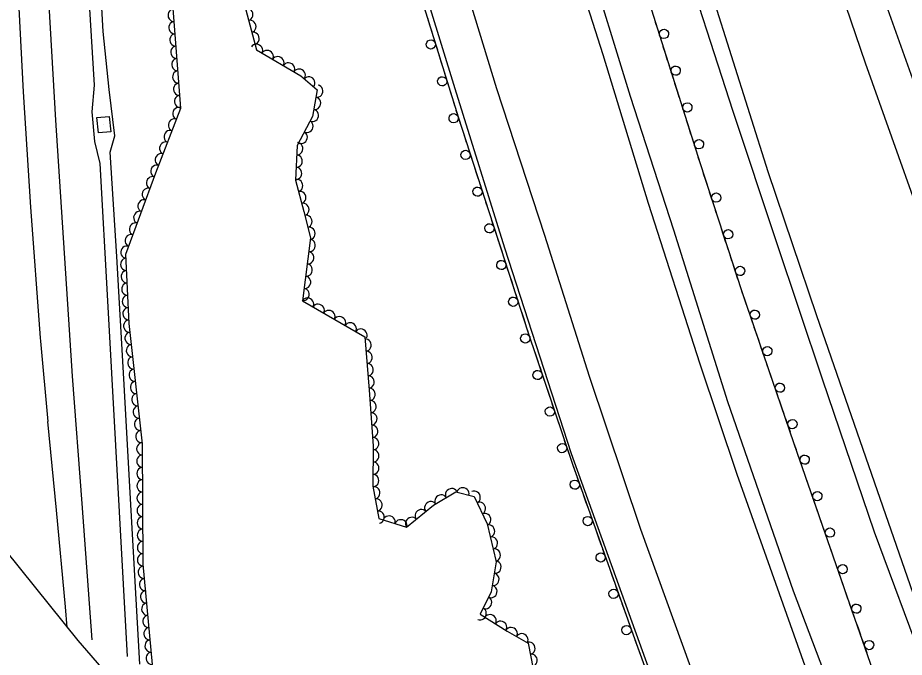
# Model space of a CAD drawing. Extents: x 1722896 to 1754269, y 648279 to 666297.
# Drawn here: x 1740178.3 to 1740465.4, y 648796.6 to 649003.8 of the extents above; entities that cross this region are included whole.
import ezdxf

# ---------------------------------------------------------------- set-up
doc = ezdxf.new("R2010")
doc.units = 0
for name, color, linetype in [('DESIGN - CENTERLINE - Proposed', 7, 'Continuous'), ('DESIGN - SCRATCH - User 1', 7, 'Continuous'), ('SURVEY - CENTERLINE - Preliminary Text', 7, 'Continuous'), ('SURVEY - DRAINAGE - Natural Features', 7, 'Continuous'), ('SURVEY - VEGETATION - Features with Text', 7, 'Continuous')]:
    doc.layers.add(name, color=color, linetype=linetype)

msp = doc.modelspace()

# ---------------------------------------------------------------- linework, layer by layer
at = {"layer": 'DESIGN - CENTERLINE - Proposed'}
for points in [[(1740217.8, 648794.37), (1740215.05, 648844.24), (1740212.65, 648886.82), (1740210.35, 648926.5), (1740208.24, 648960.26), (1740209.74, 648965.63), (1740207.87, 648980.61), (1740206.01, 648999.35), (1740203.56, 649042.06), (1740200.25, 649088.38), (1740193.94, 649175.8), (1740190.58, 649211.51), (1740184.64, 649268.33), (1740179.26, 649313.09), (1740173.04, 649371.19), (1740167.56, 649415.5)], [(1740163.87, 649415.31), (1740171.04, 649353.16), (1740176.17, 649304.69), (1740182.71, 649245.18), (1740188.78, 649187.28), (1740193.13, 649135.14), (1740196.66, 649082.99), (1740200.06, 649031.46), (1740203.04, 648981.95), (1740202.31, 648973.35), (1740203.16, 648963.73), (1740204.92, 648956.57), (1740207.34, 648912.13), (1740213.78, 648796.85)], [(1740093.84, 648943.64), (1740136.51, 648879.99), (1740164.99, 648842.85), (1740197.75, 648802.05), (1740234.06, 648760.22), (1740249.95, 648743.2), (1740253.35, 648651.3), (1740252.04, 648650.94), (1740230.36, 648676.94), (1740204.52, 648705.91), (1740177.51, 648734.53), (1740155.36, 648758.96), (1740122.61, 648790.49), (1740096.88, 648815.24), (1740093.84, 648943.64)]]:
    msp.add_lwpolyline(points, dxfattribs=at)
at = {"layer": 'DESIGN - SCRATCH - User 1'}
for p, q in [((1740385.55, 649000.1), (1740374.4, 649036.26)), ((1740399.38, 648956.48), (1740385.55, 649000.1)), ((1740412.74, 648915.42), (1740399.38, 648956.48)), ((1740429.79, 648865.8), (1740412.74, 648915.42)), ((1740446.03, 648818.85), (1740429.79, 648865.8)), ((1740458.78, 648782.44), (1740446.03, 648818.85))]:
    msp.add_line(p, q, dxfattribs=at)
for points in [[(1740171.61, 649536.49), (1740180.18, 649497.38), (1740189.17, 649456.87), (1740197.54, 649421.84), (1740206.28, 649381.02), (1740217.95, 649337.05), (1740229.16, 649291.11), (1740240.77, 649247.44), (1740252.72, 649203.13), (1740263.59, 649163.9), (1740277.57, 649114.6), (1740286.95, 649081.97), (1740295.69, 649053.67), (1740309.42, 649008.85), (1740320.89, 648971.76), (1740343.53, 648902.1), (1740357.8, 648859.57), (1740377.58, 648803.88), (1740389.61, 648770.81)], [(1740310.98, 649003.83), (1740311.67, 649001.58)], [(1740385.55, 649000.1), (1740384.86, 649002.34)], [(1740311.67, 649001.58), (1740312.36, 648999.33)], [(1740386.85, 648995.99), (1740385.55, 649000.1)], [(1740312.84, 648997.81), (1740314.2, 648993.41)], [(1740388.05, 648992.23), (1740387.34, 648994.47)], [(1740314.67, 648991.88), (1740315.36, 648989.64)], [(1740388.76, 648989.99), (1740388.05, 648992.23)], [(1740315.36, 648989.64), (1740316.06, 648987.39)], [(1740390.63, 648984.08), (1740389.24, 648988.46)], [(1740316.53, 648985.86), (1740317.89, 648981.47)], [(1740391.82, 648980.31), (1740391.11, 648982.55)], [(1740318.36, 648979.94), (1740319.06, 648977.7)], [(1740392.54, 648978.07), (1740391.82, 648980.31)], [(1740319.06, 648977.7), (1740319.75, 648975.45)], [(1740394.41, 648972.16), (1740393.02, 648976.55)], [(1740320.22, 648973.92), (1740320.89, 648971.76), (1740321.61, 648969.54)], [(1740395.6, 648968.4), (1740394.89, 648970.64)], [(1740322.11, 648968.02), (1740322.83, 648965.78)], [(1740396.31, 648966.16), (1740395.6, 648968.4)], [(1740322.83, 648965.78), (1740323.56, 648963.55)], [(1740324.06, 648962.03), (1740325.48, 648957.65)], [(1740398.19, 648960.25), (1740396.8, 648964.63)], [(1740399.38, 648956.48), (1740398.67, 648958.72)], [(1740399.91, 648954.84), (1740399.38, 648956.48)], [(1740325.97, 648956.13), (1740326.7, 648953.89)], [(1740326.7, 648953.89), (1740327.42, 648951.66)], [(1740401.14, 648951.08), (1740400.41, 648953.32)], [(1740401.86, 648948.85), (1740401.14, 648951.08)], [(1740327.92, 648950.14), (1740329.34, 648945.76)], [(1740403.78, 648942.95), (1740402.36, 648947.33)], [(1740329.83, 648944.24), (1740330.56, 648942.01)], [(1740330.56, 648942.01), (1740331.29, 648939.77)], [(1740405, 648939.2), (1740404.28, 648941.43)], [(1740405.73, 648936.96), (1740405, 648939.2)], [(1740331.78, 648938.25), (1740333.2, 648933.87)], [(1740407.65, 648931.07), (1740406.23, 648935.44)], [(1740333.7, 648932.35), (1740334.42, 648930.12)], [(1740334.42, 648930.12), (1740335.15, 648927.88)], [(1740408.87, 648927.31), (1740408.14, 648929.55)], [(1740335.64, 648926.36), (1740337.06, 648921.98)], [(1740409.6, 648925.08), (1740408.87, 648927.31)], [(1740411.52, 648919.18), (1740410.09, 648923.56)], [(1740337.56, 648920.46), (1740338.29, 648918.23)], [(1740338.29, 648918.23), (1740339.01, 648915.99)], [(1740412.74, 648915.42), (1740412.01, 648917.66)], [(1740339.51, 648914.47), (1740340.93, 648910.1)], [(1740413.54, 648913.08), (1740412.78, 648915.31)], [(1740414.3, 648910.86), (1740413.54, 648913.08)], [(1740341.42, 648908.58), (1740342.15, 648906.34)], [(1740416.32, 648905), (1740414.82, 648909.35)], [(1740342.15, 648906.34), (1740342.87, 648904.1)], [(1740343.37, 648902.58), (1740343.53, 648902.1), (1740344.83, 648898.22)], [(1740417.6, 648901.26), (1740416.84, 648903.48)], [(1740418.37, 648899.04), (1740417.6, 648901.26)], [(1740345.34, 648896.7), (1740346.08, 648894.48)], [(1740420.38, 648893.18), (1740418.89, 648897.53)], [(1740346.08, 648894.48), (1740346.83, 648892.25)], [(1740347.34, 648890.73), (1740348.81, 648886.37)], [(1740421.67, 648889.44), (1740420.9, 648891.66)], [(1740422.43, 648887.22), (1740421.67, 648889.44)], [(1740349.32, 648884.85), (1740350.06, 648882.63)], [(1740424.44, 648881.35), (1740422.95, 648885.7)], [(1740350.06, 648882.63), (1740350.81, 648880.4)], [(1740351.32, 648878.88), (1740352.79, 648874.52)], [(1740425.73, 648877.62), (1740424.96, 648879.84)], [(1740426.49, 648875.4), (1740425.73, 648877.62)], [(1740353.29, 648873), (1740354.04, 648870.78)], [(1740428.51, 648869.53), (1740427.01, 648873.88)], [(1740354.04, 648870.78), (1740354.79, 648868.55)], [(1740429.79, 648865.8), (1740429.02, 648868.02)], [(1740355.3, 648867.03), (1740356.76, 648862.67)], [(1740430.45, 648863.88), (1740429.79, 648865.8)], [(1740432.48, 648858.02), (1740430.98, 648862.37)], [(1740357.27, 648861.15), (1740357.8, 648859.57), (1740358.03, 648858.93)], [(1740358.03, 648858.93), (1740358.82, 648856.72)], [(1740433.77, 648854.29), (1740433, 648856.51)], [(1740359.35, 648855.21), (1740360.89, 648850.87)], [(1740434.54, 648852.07), (1740433.77, 648854.29)], [(1740436.57, 648846.21), (1740435.06, 648850.55)], [(1740361.43, 648849.37), (1740362.21, 648847.15)], [(1740362.21, 648847.15), (1740363, 648844.94)], [(1740437.86, 648842.47), (1740437.09, 648844.69)], [(1740363.54, 648843.43), (1740365.07, 648839.09)], [(1740438.63, 648840.25), (1740437.86, 648842.47)], [(1740440.65, 648834.39), (1740439.15, 648838.74)], [(1740365.61, 648837.59), (1740366.4, 648835.37)], [(1740366.4, 648835.37), (1740367.18, 648833.16)], [(1740441.95, 648830.66), (1740441.18, 648832.88)], [(1740367.72, 648831.65), (1740369.26, 648827.32)], [(1740442.71, 648828.44), (1740441.95, 648830.66)], [(1740369.79, 648825.81), (1740370.58, 648823.59)], [(1740444.74, 648822.58), (1740443.24, 648826.93)], [(1740370.58, 648823.59), (1740371.37, 648821.38)], [(1740371.9, 648819.87), (1740373.44, 648815.54)], [(1740446.03, 648818.85), (1740445.27, 648821.07)], [(1740446.39, 648817.83), (1740446.03, 648818.85)], [(1740447.17, 648815.61), (1740446.39, 648817.83)], [(1740373.98, 648814.03), (1740374.76, 648811.81)], [(1740449.22, 648809.76), (1740447.7, 648814.1)], [(1740374.76, 648811.81), (1740375.55, 648809.6)], [(1740376.08, 648808.09), (1740377.58, 648803.88), (1740377.62, 648803.76)], [(1740450.52, 648806.03), (1740449.74, 648808.25)], [(1740451.3, 648803.81), (1740450.52, 648806.03)], [(1740378.17, 648802.25), (1740378.98, 648800.04)], [(1740453.35, 648797.96), (1740451.83, 648802.3)], [(1740378.98, 648800.04), (1740379.78, 648797.84)]]:
    msp.add_lwpolyline(points, dxfattribs=at)
for centre, start, end in [((1740387.59, 648998.62), 310.8522, 310.8424), ((1740312.08, 648995.19), 130.4478, 130.4379), ((1740391.37, 648986.7), 310.8522, 310.8424), ((1740315.77, 648983.25), 130.4478, 130.4379), ((1740395.15, 648974.79), 310.8522, 310.8424), ((1740319.47, 648971.28), 131.2603, 131.2504), ((1740398.93, 648962.87), 310.8522, 310.8424), ((1740323.33, 648959.4), 131.2603, 131.2504), ((1740327.2, 648947.51), 131.2603, 131.2504), ((1740404.5, 648945.58), 311.2819, 311.2721), ((1740331.06, 648935.62), 131.2603, 131.2504), ((1740408.37, 648933.7), 311.2819, 311.2721), ((1740334.92, 648923.73), 131.2603, 131.2504), ((1740412.24, 648921.81), 311.2819, 311.2721), ((1740338.78, 648911.84), 131.2603, 131.2504), ((1740417, 648907.64), 312.2222, 312.2124), ((1740342.67, 648899.95), 131.8185, 131.8086), ((1740421.06, 648895.82), 312.2222, 312.2124), ((1740346.65, 648888.1), 131.8185, 131.8086), ((1740425.12, 648883.99), 312.2222, 312.2124), ((1740350.62, 648876.25), 131.8185, 131.8086), ((1740429.18, 648872.17), 312.2222, 312.2124), ((1740354.6, 648864.4), 131.8185, 131.8086), ((1740433.15, 648860.66), 312.3474, 312.3376), ((1740358.7, 648852.56), 132.8104, 132.8006), ((1740437.24, 648848.85), 312.3474, 312.3376), ((1740362.88, 648840.78), 132.8104, 132.8006), ((1740441.33, 648837.04), 312.3474, 312.3376), ((1740367.07, 648829), 132.8104, 132.8006), ((1740445.41, 648825.22), 312.3474, 312.3376), ((1740371.25, 648817.22), 132.8104, 132.8006), ((1740449.88, 648812.4), 312.557, 312.5472), ((1740375.43, 648805.44), 132.8104, 132.8006), ((1740454.01, 648800.61), 312.557, 312.5472)]:
    msp.add_arc(centre, 1.5, start, end, dxfattribs=at)
at = {"layer": 'SURVEY - CENTERLINE - Preliminary Text'}
for points in [[(1740195.11, 648902.69), (1740190.68, 648970.62), (1740187.61, 649022.98), (1740185.11, 649069.19), (1740181.6, 649121.74), (1740179.03, 649160.2), (1740175.89, 649196.78), (1740172.48, 649240.27), (1740169.18, 649279.42), (1740166.46, 649318.32), (1740162.19, 649352.86), (1740158.44, 649394.41), (1740154.37, 649434.62), (1740150.36, 649468.95), (1740144.84, 649519.89), (1740140.14, 649559.83), (1740132.52, 649608.36), (1740123.76, 649675.57), (1740119.59, 649714.51), (1740113.68, 649749.76)], [(1740104.57, 649733.34), (1740104.83, 649731.7), (1740111.75, 649685.74), (1740117.56, 649644.19), (1740123.22, 649604), (1740131.16, 649542.57), (1740137.88, 649488.92), (1740143.57, 649440.95), (1740149.21, 649387.51), (1740153.95, 649341.22), (1740158.45, 649294.2), (1740162.13, 649248.38), (1740165.89, 649202.22), (1740168.76, 649164), (1740171.65, 649117.63), (1740174.81, 649069.36), (1740177.67, 649025.82), (1740180.12, 648979.79), (1740182.45, 648942.47), (1740185.59, 648900.17)], [(1740187.83, 649722.85), (1740194.73, 649680.9), (1740205.05, 649626.29), (1740214.27, 649580.43), (1740224.42, 649532.49), (1740236.23, 649477.89), (1740247.77, 649426.93), (1740262.45, 649364.36), (1740274.82, 649313.98), (1740288.16, 649261.78), (1740300.61, 649215.17), (1740311.61, 649175.68), (1740325.55, 649127.65), (1740337.26, 649089.52), (1740352.69, 649039.35), (1740367.75, 648991.88), (1740382.46, 648943.73), (1740399.15, 648891.7), (1740411.16, 648855.92), (1740433.2, 648793.9)], [(1740193.86, 649720.01), (1740205.61, 649648.91), (1740217.04, 649593.1), (1740228.85, 649536.63), (1740239.47, 649486.07), (1740249.91, 649440.48), (1740261.86, 649387.47), (1740273.62, 649339.62), (1740288.81, 649279.74), (1740302.67, 649225.82), (1740316.52, 649176.49), (1740332.07, 649123.4), (1740344.4, 649082.53), (1740362.32, 649025.24), (1740376.63, 648978.48), (1740390.66, 648935.16), (1740408.2, 648879.52), (1740429.43, 648818.21), (1740449.41, 648765.45)], [(1740472.06, 648793.29), (1740455.79, 648837.16), (1740438.9, 648886.7), (1740424.02, 648931.29), (1740409.99, 648973.45), (1740391.79, 649029.96), (1740376.12, 649082.81), (1740363.92, 649126.71), (1740350.6, 649175.1), (1740331.92, 649240.98), (1740320.55, 649283.83), (1740310, 649321.64), (1740299.71, 649362.24), (1740288.31, 649405.69), (1740276.02, 649455.49), (1740266.03, 649499.12), (1740257.55, 649540.9), (1740246.98, 649588.6), (1740236.24, 649642.12), (1740226.58, 649691.07)], [(1740490.55, 648754.95), (1740473.6, 648802.11), (1740456.7, 648850.61), (1740437.08, 648907.29), (1740421.28, 648953.9), (1740403.49, 649010.39), (1740390.61, 649052.65), (1740376.6, 649099.87), (1740362.44, 649149.07), (1740348.91, 649197.61), (1740334.91, 649247.94), (1740319.61, 649304.5), (1740307.54, 649349.76), (1740295.7, 649395.3), (1740284.12, 649442.47), (1740274.53, 649484.81), (1740264.15, 649531.34), (1740251.05, 649591.29), (1740241.7, 649637.49), (1740232.35, 649686)], [(1740275.62, 649647.81), (1740288.76, 649582.25), (1740298.73, 649536.89), (1740311.33, 649481.01), (1740323.93, 649428.2), (1740336.54, 649378.89), (1740358.11, 649298.06), (1740361.82, 649286.14), (1740374.77, 649240.38), (1740389.44, 649190.21), (1740403.53, 649143.56), (1740412.08, 649116.42), (1740424.94, 649074.09), (1740438.74, 649030.49), (1740452.7, 648989.2), (1740469.76, 648941.31), (1740490.5, 648884.09), (1740506.46, 648842.14), (1740522.72, 648798.92), (1740540.19, 648752.98)], [(1740683.93, 648448.08), (1740661.48, 648493.33), (1740643.53, 648534.68), (1740622.05, 648584.02), (1740598.68, 648641.92), (1740581.88, 648685.05), (1740565.19, 648726.47), (1740545.99, 648777.12), (1740528.38, 648822.23), (1740508.11, 648875.64), (1740500.28, 648898.03), (1740482.2, 648944.68), (1740457.89, 649012.76), (1740441.37, 649065.36), (1740416.21, 649147.7), (1740396.61, 649212.82), (1740371.25, 649298.26), (1740311.15, 649529), (1740299.96, 649574.02), (1740288.51, 649635.86)], [(1740396.23, 648793.3), (1740380.14, 648838.06), (1740363.51, 648887.59), (1740349.04, 648933.34), (1740333.47, 648980.85), (1740325.04, 649008.37), (1740312.35, 649050.45), (1740301.18, 649088.63), (1740290.83, 649121.14), (1740279.05, 649161.01), (1740268.63, 649198.83), (1740258.63, 649235.1), (1740245.75, 649283.76), (1740232.7, 649335.71), (1740220.69, 649385.72), (1740210.31, 649431.18), (1740200.58, 649475.58), (1740190.47, 649522.78), (1740181.29, 649566.93), (1740170.48, 649620.54)], [(1740391.59, 648768.14), (1740357.6, 648862.61), (1740336.1, 648929.14), (1740319.94, 648980.78), (1740303.53, 649034.11), (1740280.99, 649107.61), (1740256.09, 649194.99), (1740243.43, 649242.7), (1740230.62, 649291.95), (1740218.72, 649340.01), (1740206.38, 649391.04), (1740194.37, 649444.48), (1740181.29, 649503.45), (1740170.24, 649554.63)], [(1740199.16, 648846.5), (1740196.09, 648887.73), (1740195.11, 648902.69)], [(1740185.59, 648900.17), (1740185.67, 648899.04), (1740188.11, 648873.02)], [(1740190.85, 648844.3), (1740188.11, 648873.02)], [(1740194.3, 648806.34), (1740193.82, 648813.04), (1740190.85, 648844.3)], [(1740202.46, 648802.32), (1740199.16, 648846.5)]]:
    msp.add_lwpolyline(points, dxfattribs=at)
at = {"layer": 'SURVEY - DRAINAGE - Natural Features'}
msp.add_line((1740206.2, 648969.22), (1740206.2, 648969.22), dxfattribs=at)
msp.add_lwpolyline([(1740203.97, 648971.51), (1740207.95, 648971.9), (1740208.43, 648966.92), (1740204.45, 648966.54), (1740203.97, 648971.51)], dxfattribs=at)
at = {"layer": 'SURVEY - VEGETATION - Features with Text'}
for points in [[(1740221.93, 648794.33), (1740218.97, 648826.8), (1740218.69, 648865.78), (1740214.39, 648904.74), (1740213.34, 648927.23), (1740223.08, 648953.58), (1740231.09, 648974.57), (1740228.58, 649008.21), (1740231.04, 649036.93), (1740225.31, 649063.68), (1740206.28, 649085.19), (1740203.96, 649096.04), (1740200.66, 649129.82), (1740199.92, 649152.92)], [(1740248.45, 649020.61), (1740255.62, 648993.42), (1740269.94, 648985.07), (1740275.33, 648980.48), (1740273.76, 648971.81), (1740268.82, 648962.49), (1740268.29, 648951.18), (1740270.94, 648941.06), (1740273.11, 648932.51), (1740270.56, 648912.09), (1740290.66, 648900.45), (1740292.1, 648883.2), (1740293.44, 648865.18), (1740293.34, 648852.13), (1740295.2, 648841.6), (1740304.23, 648838.76), (1740312.92, 648845.93), (1740320.19, 648850.26), (1740326.08, 648848.79), (1740330.31, 648839.9), (1740333.24, 648827.54), (1740331.63, 648817.89), (1740328.06, 648810.58), (1740336.84, 648805.16), (1740343.64, 648801.2), (1740345.17, 648792.95)]]:
    msp.add_lwpolyline(points, dxfattribs=at)
for centre, major_axis in [((1740228.85, 649004.63), (-0.15, 1.99)), ((1740252.58, 649004.93), (0.51, -1.93)), ((1740229.14, 649000.64), (-0.15, 1.99)), ((1740253.6, 649001.06), (0.51, -1.93)), ((1740254.62, 648997.19), (0.51, -1.93)), ((1740229.44, 648996.65), (-0.15, 1.99)), ((1740229.74, 648992.66), (-0.15, 1.99)), ((1740255.7, 648993.37), (1.73, -1.01)), ((1740259.15, 648991.36), (1.73, -1.01)), ((1740230.04, 648988.67), (-0.15, 1.99)), ((1740262.61, 648989.34), (1.73, -1.01)), ((1740266.07, 648987.33), (1.73, -1.01)), ((1740230.34, 648984.69), (-0.15, 1.99)), ((1740269.52, 648985.32), (1.73, -1.01)), ((1740272.62, 648982.79), (1.52, -1.3)), ((1740230.63, 648980.7), (-0.15, 1.99)), ((1740275.25, 648980.05), (-0.36, -1.97)), ((1740230.93, 648976.71), (-0.15, 1.99)), ((1740274.54, 648976.12), (-0.36, -1.97)), ((1740230.43, 648972.84), (0.71, 1.87)), ((1740273.83, 648972.18), (-0.36, -1.97)), ((1740229, 648969.1), (0.71, 1.87)), ((1740272.06, 648968.61), (-0.94, -1.77)), ((1740227.57, 648965.36), (0.71, 1.87)), ((1740270.19, 648965.07), (-0.94, -1.77)), ((1740226.15, 648961.63), (0.71, 1.87)), ((1740268.77, 648961.41), (-0.09, -2)), ((1740224.72, 648957.89), (0.71, 1.87)), ((1740268.58, 648957.42), (-0.09, -2)), ((1740223.29, 648954.15), (0.71, 1.87)), ((1740268.4, 648953.42), (-0.09, -2)), ((1740221.9, 648950.4), (0.69, 1.88)), ((1740268.73, 648949.48), (0.51, -1.93)), ((1740220.51, 648946.65), (0.69, 1.88)), ((1740269.74, 648945.61), (0.51, -1.93)), ((1740219.13, 648942.9), (0.69, 1.88)), ((1740270.76, 648941.74), (0.51, -1.93)), ((1740217.74, 648939.15), (0.69, 1.88)), ((1740271.75, 648937.87), (0.49, -1.94)), ((1740216.36, 648935.39), (0.69, 1.88)), ((1740272.74, 648933.99), (0.49, -1.94)), ((1740214.97, 648931.64), (0.69, 1.88)), ((1740272.81, 648930.06), (-0.25, -1.98)), ((1740213.58, 648927.89), (0.69, 1.88)), ((1740272.31, 648926.09), (-0.25, -1.98)), ((1740213.49, 648923.94), (-0.09, 2)), ((1740213.68, 648919.94), (-0.09, 2)), ((1740271.82, 648922.12), (-0.25, -1.98)), ((1740271.32, 648918.15), (-0.25, -1.98)), ((1740213.87, 648915.95), (-0.09, 2)), ((1740270.82, 648914.18), (-0.25, -1.98)), ((1740214.05, 648911.95), (-0.09, 2)), ((1740272.2, 648911.14), (1.73, -1)), ((1740275.66, 648909.14), (1.73, -1)), ((1740214.24, 648907.95), (-0.09, 2)), ((1740279.12, 648907.13), (1.73, -1)), ((1740214.48, 648903.96), (-0.22, 1.99)), ((1740282.58, 648905.13), (1.73, -1)), ((1740286.04, 648903.12), (1.73, -1)), ((1740214.91, 648899.99), (-0.22, 1.99)), ((1740289.5, 648901.12), (1.73, -1)), ((1740290.88, 648897.8), (0.17, -1.99)), ((1740215.35, 648896.01), (-0.22, 1.99)), ((1740291.21, 648893.81), (0.17, -1.99)), ((1740215.79, 648892.03), (-0.22, 1.99)), ((1740291.55, 648889.82), (0.17, -1.99)), ((1740216.23, 648888.06), (-0.22, 1.99)), ((1740291.88, 648885.84), (0.17, -1.99)), ((1740216.67, 648884.08), (-0.22, 1.99)), ((1740217.11, 648880.11), (-0.22, 1.99)), ((1740292.2, 648881.85), (0.15, -1.99)), ((1740292.49, 648877.86), (0.15, -1.99)), ((1740217.55, 648876.13), (-0.22, 1.99)), ((1740292.79, 648873.87), (0.15, -1.99)), ((1740217.98, 648872.16), (-0.22, 1.99)), ((1740218.42, 648868.18), (-0.22, 1.99)), ((1740293.09, 648869.88), (0.15, -1.99)), ((1740293.38, 648865.89), (0.15, -1.99)), ((1740218.7, 648864.19), (-0.01, 2)), ((1740218.73, 648860.19), (-0.01, 2)), ((1740293.41, 648861.9), (-0.01, -2)), ((1740293.38, 648857.9), (-0.01, -2)), ((1740218.76, 648856.19), (-0.01, 2)), ((1740293.36, 648853.9), (-0.01, -2)), ((1740218.79, 648852.19), (-0.01, 2)), ((1740218.81, 648848.19), (-0.01, 2)), ((1740293.73, 648849.93), (0.35, -1.97)), ((1740318.78, 648849.42), (1.72, 1.02)), ((1740322.47, 648849.69), (1.94, -0.48)), ((1740326.2, 648848.53), (0.86, -1.81)), ((1740294.43, 648845.99), (0.35, -1.97)), ((1740312, 648845.18), (1.54, 1.27)), ((1740315.34, 648847.37), (1.72, 1.02)), ((1740327.92, 648844.92), (0.86, -1.81)), ((1740218.84, 648844.19), (-0.01, 2)), ((1740295.12, 648842.05), (0.35, -1.97)), ((1740308.92, 648842.63), (1.54, 1.27)), ((1740218.87, 648840.19), (-0.01, 2)), ((1740298.59, 648840.54), (1.91, -0.6)), ((1740302.4, 648839.34), (1.91, -0.6)), ((1740305.84, 648840.09), (1.54, 1.27)), ((1740329.64, 648841.31), (0.86, -1.81)), ((1740330.87, 648837.53), (0.46, -1.95)), ((1740218.9, 648836.19), (-0.01, 2)), ((1740331.79, 648833.64), (0.46, -1.95)), ((1740218.93, 648832.19), (-0.01, 2)), ((1740218.96, 648828.19), (-0.01, 2)), ((1740332.72, 648829.74), (0.46, -1.95)), ((1740332.95, 648825.83), (-0.33, -1.97)), ((1740219.2, 648824.21), (-0.18, 1.99)), ((1740219.57, 648820.22), (-0.18, 1.99)), ((1740332.29, 648821.88), (-0.33, -1.97)), ((1740331.64, 648817.94), (-0.33, -1.97)), ((1740219.93, 648816.24), (-0.18, 1.99)), ((1740329.9, 648814.34), (-0.88, -1.8)), ((1740220.3, 648812.26), (-0.18, 1.99)), ((1740220.66, 648808.27), (-0.18, 1.99)), ((1740328.14, 648810.74), (-0.88, -1.8)), ((1740331.32, 648808.57), (1.7, -1.05)), ((1740334.72, 648806.47), (1.7, -1.05)), ((1740221.02, 648804.29), (-0.18, 1.99)), ((1740338.14, 648804.4), (1.73, -1.01)), ((1740341.6, 648802.39), (1.73, -1.01)), ((1740221.39, 648800.31), (-0.18, 1.99)), ((1740343.94, 648799.59), (0.37, -1.97)), ((1740221.75, 648796.32), (-0.18, 1.99)), ((1740344.67, 648795.65), (0.37, -1.97))]:
    msp.add_ellipse(centre, major_axis=major_axis, ratio=0.940188, start_param=0, end_param=3.141593, dxfattribs=at)

doc.saveas('drawing.dxf')
